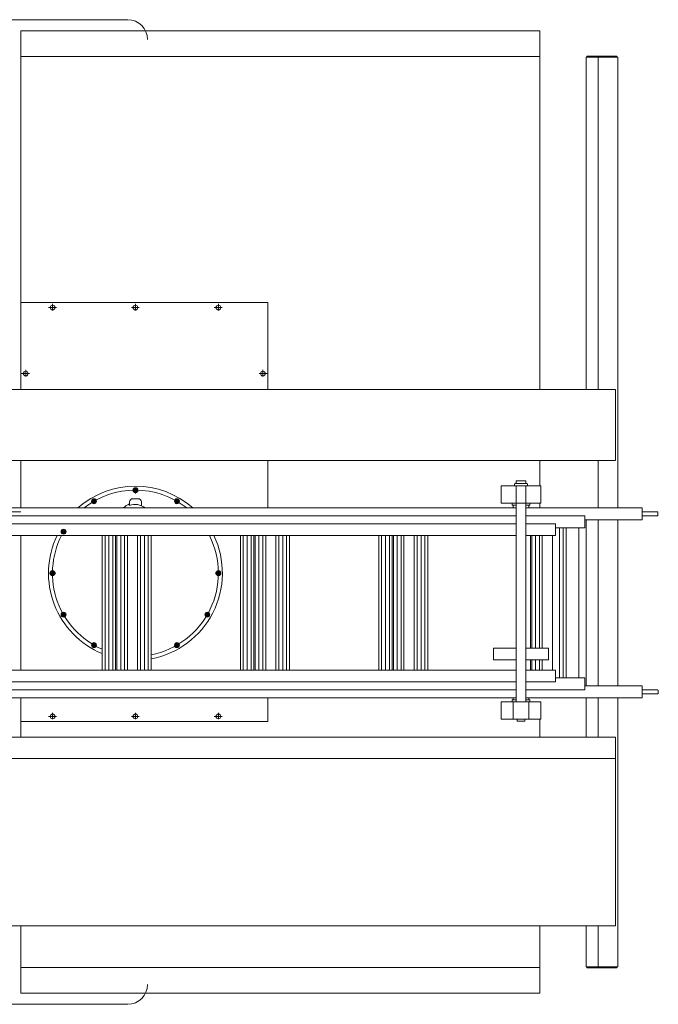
# Model space of a CAD drawing. Header units: metres. Extents: x -167 to 338, y -186 to 508.
# Tile 279 of 279: x 75.61 to 77.24, y 505.64 to 508.15. Entities that reach past the tile are written whole.
import ezdxf

# ---------------------------------------------------------------- set-up
doc = ezdxf.new("R2010")
doc.units = ezdxf.units.M
doc.header["$MEASUREMENT"] = 0

msp = doc.modelspace()

# ---------------------------------------------------------------- linework, layer by layer
at = {"color": 7, "linetype": 'Continuous', "lineweight": 13}
for p, q in [((74.8446, 508.1545), (75.883, 508.1545)), ((75.6103, 508.1263), (75.6103, 507.2119)), ((75.6103, 508.1263), (76.934, 508.1263)), ((76.934, 508.1263), (76.934, 507.2119)), ((75.6103, 508.0608), (76.934, 508.0608)), ((77.0524, 507.2119), (77.0524, 508.0587)), ((77.0524, 508.0587), (77.1331, 508.0587)), ((77.0544, 508.0618), (77.1311, 508.0618)), ((77.0544, 508.0587), (77.0544, 508.0618)), ((77.0544, 508.0587), (77.0847, 508.0587)), ((77.0827, 507.2119), (77.0827, 508.0587)), ((77.0847, 508.0587), (77.1311, 508.0587)), ((77.1311, 508.0587), (77.1311, 508.0618)), ((77.1331, 506.9098), (77.1331, 508.0587)), ((75.6103, 507.2119), (75.6103, 507.4332)), ((75.6103, 507.2119), (75.6103, 507.4332)), ((75.6103, 507.4332), (76.2404, 507.4332)), ((76.2404, 507.2119), (76.2404, 507.4332)), ((75.6807, 507.4206), (75.7011, 507.4206)), ((75.6913, 507.4135), (75.6913, 507.4301)), ((75.8921, 507.4206), (75.9125, 507.4206)), ((75.9026, 507.4135), (75.9026, 507.4301)), ((76.1038, 507.4206), (76.1242, 507.4206)), ((76.1144, 507.4135), (76.1144, 507.4301)), ((77.0524, 507.2809), (77.0524, 507.3515)), ((75.6229, 507.245), (75.6229, 507.2617)), ((76.2278, 507.245), (76.2278, 507.2617)), ((75.6123, 507.2522), (75.6327, 507.2522)), ((76.2383, 507.2522), (76.2179, 507.2522)), ((77.1275, 507.2119), (72.9001, 507.2119)), ((77.1275, 507.2119), (77.1275, 507.0304)), ((77.1275, 507.0304), (72.9001, 507.0304)), ((75.6103, 506.9098), (75.6103, 507.0304)), ((75.6103, 507.0304), (75.6103, 506.9098)), ((75.6103, 506.9098), (75.6103, 507.0304)), ((76.2404, 506.9098), (76.2404, 507.0304)), ((76.934, 507.0304), (76.934, 506.9659)), ((76.934, 507.0304), (76.934, 506.9659)), ((77.0827, 506.9098), (77.0827, 507.0304)), ((75.8976, 506.958), (75.9026, 506.9609)), ((75.8976, 506.9551), (75.8976, 506.958)), ((75.8976, 506.9551), (75.8976, 506.9522)), ((75.9026, 506.9492), (75.9026, 506.9611)), ((75.9026, 506.9609), (75.9077, 506.958)), ((75.9026, 506.9467), (75.9026, 506.9586)), ((75.9077, 506.958), (75.9077, 506.9551)), ((75.9077, 506.9522), (75.9077, 506.9551)), ((76.8358, 506.9659), (76.8358, 506.9215)), ((76.866, 506.9659), (76.8358, 506.9659)), ((76.866, 506.9659), (76.9063, 506.9659)), ((76.8696, 506.9659), (76.8696, 506.9703)), ((76.8862, 506.9718), (76.8711, 506.9718)), ((76.9013, 506.9659), (76.8711, 506.9659)), ((76.8736, 506.9256), (76.8736, 506.9659)), ((76.8741, 506.9788), (76.8983, 506.9788)), ((76.8741, 506.9718), (76.8741, 506.9788)), ((76.9013, 506.9718), (76.8862, 506.9718)), ((76.8983, 506.9788), (76.8983, 506.9718)), ((76.8988, 506.9256), (76.8988, 506.9659)), ((76.9028, 506.9659), (76.9028, 506.9703)), ((76.9366, 506.9659), (76.9063, 506.9659)), ((76.9366, 506.9659), (76.9366, 506.9215)), ((75.791, 506.9268), (75.7939, 506.9318)), ((75.7998, 506.9216), (75.7938, 506.9319)), ((75.7939, 506.9318), (75.7997, 506.9318)), ((75.7997, 506.9318), (75.8012, 506.9293)), ((75.8026, 506.9268), (75.8012, 506.9293)), ((75.9097, 506.9332), (75.8956, 506.9332)), ((75.8976, 506.9522), (75.9026, 506.9493)), ((75.9026, 506.9493), (75.9077, 506.9522)), ((76.0041, 506.9293), (76.0027, 506.9268)), ((76.0041, 506.9293), (76.0056, 506.9318)), ((76.0055, 506.9216), (76.0115, 506.9319)), ((76.0056, 506.9318), (76.0114, 506.9318)), ((76.0114, 506.9318), (76.0143, 506.9268)), ((75.899, 506.9098), (73.5064, 506.9098)), ((75.7924, 506.9242), (75.791, 506.9268)), ((75.7924, 506.9242), (75.7939, 506.9217)), ((75.7939, 506.9217), (75.7997, 506.9217)), ((75.7997, 506.9217), (75.8026, 506.9268)), ((75.8875, 506.9156), (75.8875, 506.9251)), ((76.8736, 506.9098), (75.899, 506.9098)), ((75.9178, 506.9156), (75.9178, 506.9251)), ((76.0027, 506.9268), (76.0056, 506.9217)), ((76.0056, 506.9217), (76.0114, 506.9217)), ((76.0114, 506.9217), (76.0129, 506.9242)), ((76.0143, 506.9268), (76.0129, 506.9242)), ((76.8358, 506.9215), (76.8988, 506.9215)), ((76.8635, 506.9215), (76.8635, 506.9165)), ((76.8736, 506.9165), (76.8635, 506.9165)), ((76.866, 506.9165), (76.866, 506.9098)), ((76.8736, 506.9256), (76.8736, 506.4154)), ((76.8988, 506.9256), (76.8988, 506.4154)), ((76.9366, 506.9215), (76.8988, 506.9215)), ((76.9089, 506.9165), (76.8988, 506.9165)), ((77.0524, 506.9098), (76.8988, 506.9098)), ((76.9063, 506.9165), (76.9063, 506.9098)), ((76.9089, 506.9215), (76.9089, 506.9165)), ((76.934, 506.9215), (76.934, 506.9098)), ((77.0524, 506.9094), (77.0524, 506.9098)), ((77.1956, 506.9098), (77.0524, 506.9098)), ((77.1956, 506.8795), (77.1956, 506.9098)), ((75.9082, 506.8896), (73.5064, 506.8896)), ((75.6103, 506.8994), (75.5815, 506.8994)), ((76.8736, 506.8896), (75.9067, 506.8896)), ((77.0494, 506.8896), (76.8988, 506.8896)), ((77.0494, 506.8896), (77.0494, 506.8694)), ((77.0494, 506.8896), (77.0494, 506.8594)), ((77.0494, 506.8795), (77.1956, 506.8795)), ((77.0524, 506.4561), (77.0524, 506.8795)), ((77.0827, 506.4561), (77.0827, 506.8795)), ((77.1331, 506.8795), (77.1331, 506.4561)), ((77.2357, 506.8994), (77.1956, 506.8994)), ((77.2357, 506.8893), (77.1956, 506.8893)), ((77.2357, 506.8893), (77.2357, 506.8994)), ((75.9125, 506.8694), (75.5851, 506.8694)), ((75.7143, 506.8522), (75.7193, 506.8551)), ((75.7193, 506.8551), (75.7218, 506.8536)), ((75.7243, 506.8522), (75.7218, 506.8536)), ((76.8736, 506.8694), (75.9125, 506.8694)), ((76.9738, 506.8694), (76.8988, 506.8694)), ((76.9738, 506.8694), (76.9738, 506.8392)), ((77.0494, 506.8594), (76.9738, 506.8594)), ((76.984, 506.8594), (76.984, 506.4763)), ((76.994, 506.8594), (76.994, 506.4763)), ((77.0011, 506.8594), (77.0011, 506.4763)), ((77.0341, 506.8594), (77.0341, 506.4763)), ((75.9191, 506.8392), (73.5064, 506.8392)), ((75.6103, 506.4964), (75.6103, 506.8392)), ((75.6103, 506.8392), (75.6103, 506.4964)), ((75.6103, 506.4964), (75.6103, 506.8392)), ((75.7244, 506.8463), (75.7141, 506.8522)), ((75.7143, 506.8464), (75.7143, 506.8522)), ((75.7168, 506.8449), (75.7143, 506.8464)), ((75.7168, 506.8449), (75.7193, 506.8434)), ((75.7193, 506.8434), (75.7243, 506.8464)), ((75.7243, 506.8464), (75.7243, 506.8522)), ((75.8175, 506.8392), (75.8175, 506.7983)), ((75.8175, 506.8392), (75.8175, 506.4964)), ((75.825, 506.8392), (75.825, 506.4964)), ((75.8346, 506.4964), (75.8346, 506.8392)), ((75.8447, 506.8392), (75.8447, 506.4964)), ((75.8518, 506.8392), (75.8518, 506.4964)), ((75.8552, 506.8392), (75.8552, 506.4964)), ((75.8649, 506.4964), (75.8649, 506.8392)), ((75.8749, 506.8392), (75.8749, 506.4964)), ((75.882, 506.8392), (75.882, 506.4964)), ((75.9082, 506.8392), (75.9082, 506.4964)), ((75.9157, 506.8392), (75.9157, 506.4964)), ((76.8736, 506.8392), (75.9191, 506.8392)), ((75.9254, 506.8392), (75.9254, 506.7976)), ((75.9254, 506.8392), (75.9254, 506.4964)), ((75.9354, 506.8392), (75.9354, 506.4964)), ((75.9354, 506.8392), (75.9354, 506.4964)), ((75.9425, 506.8392), (75.9425, 506.4964)), ((75.9425, 506.8392), (75.9425, 506.4964)), ((76.1703, 506.8392), (76.1703, 506.4964)), ((76.1778, 506.8392), (76.1778, 506.4964)), ((76.1875, 506.4964), (76.1875, 506.8392)), ((76.1976, 506.8392), (76.1976, 506.4964)), ((76.2046, 506.8392), (76.2046, 506.4964)), ((76.2081, 506.8392), (76.2081, 506.4964)), ((76.2177, 506.4964), (76.2177, 506.8392)), ((76.2278, 506.8392), (76.2278, 506.4964)), ((76.2349, 506.8392), (76.2349, 506.4964)), ((76.2611, 506.8392), (76.2611, 506.4964)), ((76.2685, 506.8392), (76.2685, 506.4964)), ((76.2783, 506.8392), (76.2783, 506.4964)), ((76.2883, 506.8392), (76.2883, 506.4964)), ((76.2954, 506.8392), (76.2954, 506.4964)), ((76.5232, 506.8392), (76.5232, 506.4964)), ((76.5307, 506.8392), (76.5307, 506.4964)), ((76.5403, 506.4964), (76.5403, 506.8392)), ((76.5504, 506.8392), (76.5504, 506.4964)), ((76.5575, 506.8392), (76.5575, 506.4964)), ((76.5609, 506.8392), (76.5609, 506.4964)), ((76.5706, 506.4964), (76.5706, 506.8392)), ((76.5807, 506.8392), (76.5807, 506.4964)), ((76.5877, 506.8392), (76.5877, 506.4964)), ((76.6139, 506.8392), (76.6139, 506.4964)), ((76.6214, 506.8392), (76.6214, 506.4964)), ((76.6311, 506.8392), (76.6311, 506.4964)), ((76.6411, 506.8392), (76.6411, 506.4964)), ((76.6482, 506.8392), (76.6482, 506.4964)), ((76.9738, 506.8392), (76.8988, 506.8392)), ((76.9103, 506.8392), (76.9103, 506.5525)), ((76.9138, 506.8392), (76.9138, 506.5525)), ((76.9234, 506.5525), (76.9234, 506.8392)), ((76.9335, 506.8392), (76.9335, 506.5525)), ((76.9406, 506.8392), (76.9406, 506.5525)), ((76.9668, 506.8392), (76.9668, 506.4964)), ((75.6974, 506.7434), (75.6844, 506.7434)), ((75.6969, 506.7434), (75.685, 506.7434)), ((75.6851, 506.7434), (75.688, 506.7485)), ((75.688, 506.7384), (75.6851, 506.7434)), ((75.6994, 506.7434), (75.6875, 506.7434)), ((75.688, 506.7485), (75.6909, 506.7485)), ((75.6909, 506.7384), (75.688, 506.7384)), ((75.6909, 506.7374), (75.6909, 506.7495)), ((75.6938, 506.7485), (75.6909, 506.7485)), ((75.6909, 506.7384), (75.6938, 506.7384)), ((75.6968, 506.7434), (75.6938, 506.7485)), ((75.6938, 506.7384), (75.6968, 506.7434)), ((76.1059, 506.7434), (76.1178, 506.7434)), ((76.1084, 506.7434), (76.1203, 506.7434)), ((76.1114, 506.7485), (76.1085, 506.7434)), ((76.1085, 506.7434), (76.1114, 506.7384)), ((76.1144, 506.7485), (76.1114, 506.7485)), ((76.1114, 506.7384), (76.1144, 506.7384)), ((76.1144, 506.7485), (76.1173, 506.7485)), ((76.1173, 506.7384), (76.1144, 506.7384)), ((76.1173, 506.7485), (76.1202, 506.7434)), ((76.1202, 506.7434), (76.1173, 506.7384)), ((75.7244, 506.6405), (75.7141, 506.6346)), ((75.7143, 506.6405), (75.7168, 506.6419)), ((75.7143, 506.6346), (75.7143, 506.6405)), ((75.7193, 506.6317), (75.7143, 506.6346)), ((75.7193, 506.6434), (75.7168, 506.6419)), ((75.7243, 506.6405), (75.7193, 506.6434)), ((75.7218, 506.6332), (75.7193, 506.6317)), ((75.7218, 506.6332), (75.7243, 506.6346)), ((75.7243, 506.6346), (75.7243, 506.6405)), ((76.0808, 506.6405), (76.0911, 506.6346)), ((76.086, 506.6434), (76.0809, 506.6405)), ((76.0809, 506.6405), (76.0809, 506.6346)), ((76.0809, 506.6346), (76.0835, 506.6332)), ((76.086, 506.6317), (76.0835, 506.6332)), ((76.0885, 506.6419), (76.086, 506.6434)), ((76.091, 506.6346), (76.086, 506.6317)), ((76.0885, 506.6419), (76.091, 506.6405)), ((76.091, 506.6405), (76.091, 506.6346)), ((77.0524, 506.5868), (77.0524, 506.4561)), ((77.0827, 506.5868), (77.0827, 506.4561)), ((75.791, 506.5601), (75.7924, 506.5626)), ((75.7939, 506.555), (75.791, 506.5601)), ((75.7939, 506.5651), (75.7924, 506.5626)), ((75.7998, 506.5652), (75.7938, 506.5549)), ((75.7997, 506.5651), (75.7939, 506.5651)), ((75.7997, 506.555), (75.7939, 506.555)), ((75.8026, 506.5601), (75.7997, 506.5651)), ((75.8012, 506.5575), (75.7997, 506.555)), ((75.8012, 506.5575), (75.8026, 506.5601)), ((76.0056, 506.5651), (76.0027, 506.5601)), ((76.0027, 506.5601), (76.0041, 506.5575)), ((76.0056, 506.555), (76.0041, 506.5575)), ((76.0055, 506.5652), (76.0115, 506.5549)), ((76.0114, 506.5651), (76.0056, 506.5651)), ((76.0114, 506.555), (76.0056, 506.555)), ((76.0129, 506.5626), (76.0114, 506.5651)), ((76.0143, 506.5601), (76.0114, 506.555)), ((76.0129, 506.5626), (76.0143, 506.5601)), ((76.2278, 506.5393), (76.2278, 506.556)), ((76.8157, 506.5525), (76.8736, 506.5525)), ((76.8157, 506.5525), (76.8157, 506.5223)), ((76.9567, 506.5525), (76.8988, 506.5525)), ((76.9567, 506.5525), (76.9567, 506.5223)), ((75.8175, 506.5463), (75.8175, 506.4964)), ((75.9254, 506.5469), (75.9254, 506.4964)), ((76.8157, 506.5223), (76.8736, 506.5223)), ((76.9567, 506.5223), (76.8988, 506.5223)), ((76.9103, 506.5223), (76.9103, 506.4964)), ((76.9138, 506.5223), (76.9138, 506.4964)), ((76.9234, 506.4964), (76.9234, 506.5223)), ((76.9335, 506.5223), (76.9335, 506.4964)), ((76.9406, 506.5223), (76.9406, 506.4964)), ((77.0524, 506.5178), (77.0524, 506.4561)), ((75.9254, 506.4964), (73.5064, 506.4964)), ((76.8736, 506.4964), (75.9174, 506.4964)), ((76.9738, 506.4964), (76.8988, 506.4964)), ((76.9738, 506.4662), (76.9738, 506.4964)), ((76.9738, 506.4964), (76.9738, 506.4662)), ((76.9738, 506.4662), (76.9738, 506.4964)), ((75.9101, 506.4662), (73.5064, 506.4662)), ((76.8736, 506.4662), (75.9101, 506.4662)), ((76.1547, 506.4662), (76.0273, 506.4662)), ((76.9738, 506.4662), (76.8988, 506.4662)), ((77.0494, 506.4763), (76.9738, 506.4763)), ((77.0494, 506.4662), (77.0494, 506.4763)), ((77.0494, 506.446), (77.0494, 506.4662)), ((77.0494, 506.4561), (77.1956, 506.4561)), ((77.1956, 506.4259), (77.1956, 506.4561)), ((77.1956, 506.4561), (77.1956, 506.4259)), ((75.9082, 506.446), (73.5064, 506.446)), ((76.8736, 506.446), (75.9036, 506.446)), ((77.0494, 506.446), (76.8988, 506.446)), ((77.2357, 506.4464), (77.1956, 506.4464)), ((77.2357, 506.4356), (77.1956, 506.4356)), ((77.2365, 506.4454), (77.2365, 506.4356)), ((73.5064, 506.4259), (75.8484, 506.4259)), ((75.8945, 506.4259), (73.5064, 506.4259)), ((75.6103, 506.3655), (75.6103, 506.4259)), ((75.6103, 506.4259), (75.6103, 506.325)), ((75.6103, 506.3655), (75.6103, 506.4259)), ((76.8736, 506.4259), (75.8945, 506.4259)), ((75.8945, 506.4259), (76.8736, 506.4259)), ((76.2404, 506.3655), (76.2404, 506.4259)), ((76.8358, 506.4154), (76.8358, 506.3711)), ((76.8988, 506.4154), (76.8358, 506.4154)), ((76.8635, 506.4154), (76.8635, 506.4205)), ((76.8736, 506.4205), (76.8635, 506.4205)), ((76.866, 506.4259), (76.866, 506.4205)), ((76.866, 506.4154), (76.866, 506.4114)), ((76.866, 506.4114), (76.866, 506.3711)), ((77.1956, 506.4259), (76.8988, 506.4259)), ((76.8988, 506.4259), (77.1956, 506.4259)), ((76.9089, 506.4205), (76.8988, 506.4205)), ((76.9366, 506.4154), (76.8988, 506.4154)), ((76.9063, 506.4259), (76.9063, 506.4205)), ((76.9063, 506.4154), (76.9063, 506.4114)), ((76.9063, 506.4114), (76.9063, 506.3711)), ((76.9089, 506.4154), (76.9089, 506.4205)), ((76.9366, 506.4154), (76.9366, 506.3711)), ((77.0524, 506.325), (77.0524, 506.4259)), ((77.0524, 506.4259), (77.0524, 506.325)), ((77.0827, 506.325), (77.0827, 506.4259)), ((77.0827, 506.4259), (77.0827, 506.325)), ((77.1331, 506.4259), (77.1331, 505.74)), ((75.6807, 506.3782), (75.7011, 506.3782)), ((75.6913, 506.371), (75.6913, 506.3876)), ((75.8921, 506.3782), (75.9125, 506.3782)), ((75.9026, 506.371), (75.9026, 506.3876)), ((76.1038, 506.3782), (76.1242, 506.3782)), ((76.1144, 506.371), (76.1144, 506.3876)), ((75.6103, 506.3655), (76.2404, 506.3655)), ((76.8358, 506.3711), (76.866, 506.3711)), ((76.9063, 506.3711), (76.866, 506.3711)), ((76.8761, 506.3711), (76.8761, 506.366)), ((76.8963, 506.366), (76.8761, 506.366)), ((76.8963, 506.3711), (76.8963, 506.366)), ((76.9366, 506.3711), (76.9063, 506.3711)), ((76.934, 506.3711), (76.934, 506.325)), ((77.1275, 506.325), (72.9001, 506.325)), ((77.1275, 506.325), (77.1275, 505.8445)), ((77.1275, 506.2706), (72.9001, 506.2706)), ((77.1275, 505.8445), (72.9001, 505.8445)), ((75.6103, 505.8445), (75.6103, 505.6724)), ((76.934, 505.8445), (76.934, 505.6724)), ((77.0524, 505.74), (77.0524, 505.8445)), ((77.0524, 505.8445), (77.0524, 505.74)), ((77.0827, 505.74), (77.0827, 505.8445)), ((77.0827, 505.8445), (77.0827, 505.74)), ((76.934, 505.738), (75.6103, 505.738)), ((77.0524, 505.74), (77.1331, 505.74)), ((77.0524, 505.74), (77.1331, 505.74)), ((77.0544, 505.74), (77.0544, 505.737)), ((77.0544, 505.74), (77.0551, 505.74)), ((77.0544, 505.74), (77.0847, 505.74)), ((77.0544, 505.74), (77.0544, 505.737)), ((77.0544, 505.737), (77.1311, 505.737)), ((77.0544, 505.737), (77.1311, 505.737)), ((77.0847, 505.74), (77.1311, 505.74)), ((77.0847, 505.74), (77.1311, 505.74)), ((77.1311, 505.74), (77.1311, 505.737)), ((77.1311, 505.74), (77.1311, 505.737)), ((75.6103, 505.6724), (76.934, 505.6724)), ((74.8446, 505.6442), (75.883, 505.6442))]:
    msp.add_line(p, q, dxfattribs=at)
for centre, radius in [((75.6913, 507.4206), 0.00605), ((75.9026, 507.4206), 0.00605), ((76.1144, 507.4206), 0.00605), ((75.6229, 507.2522), 0.00605), ((76.2278, 507.2522), 0.00605), ((75.9026, 506.9551), 0.0063), ((75.9026, 506.9551), 0.00302), ((75.7968, 506.9268), 0.0063), ((75.7968, 506.9268), 0.00302), ((76.0085, 506.9268), 0.0063), ((76.0085, 506.9268), 0.00302), ((75.7193, 506.8493), 0.0063), ((75.7193, 506.8493), 0.00302), ((75.6909, 506.7434), 0.0063), ((75.6909, 506.7434), 0.00302), ((76.1144, 506.7434), 0.0063), ((76.1144, 506.7434), 0.00302), ((75.7193, 506.6376), 0.0063), ((75.7193, 506.6376), 0.00302), ((76.086, 506.6376), 0.0063), ((76.086, 506.6376), 0.00302), ((75.7968, 506.5601), 0.0063), ((75.7968, 506.5601), 0.00302), ((76.0085, 506.5601), 0.0063), ((76.0085, 506.5601), 0.00302), ((75.6913, 506.3782), 0.00605), ((75.9026, 506.3782), 0.00605), ((76.1144, 506.3782), 0.00605)]:
    msp.add_circle(centre, radius, dxfattribs=at)
for centre, radius, start, end in [((75.883, 508.1041), 0.0504, 0, 90), ((75.9026, 506.7434), 0.2218, 48.5962, 131.4038), ((75.9026, 506.7434), 0.2117, 51.7933, 128.2067), ((75.9026, 506.9551), 0.00479, 167.8468, 227.8468), ((75.9026, 506.9551), 0.00479, 132.1532, 167.8468), ((75.9026, 506.9551), 0.00479, 47.8468, 132.1532), ((75.9026, 506.9551), 0.00248, 90, 0), ((75.9026, 506.9551), 0.00479, 347.8468, 47.8468), ((75.9026, 506.9551), 0.00479, 312.1532, 347.8468), ((76.8711, 506.9703), 0.00151, 90, 180), ((76.9013, 506.9703), 0.00151, 0, 90), ((75.7968, 506.9268), 0.00479, 77.8468, 162.1532), ((75.7968, 506.9268), 0.00248, 120, 30), ((75.7968, 506.9268), 0.00479, 17.8468, 77.8468), ((75.8956, 506.9251), 0.00807, 90, 180), ((75.9026, 506.9551), 0.00479, 227.8468, 312.1532), ((75.9097, 506.9251), 0.00807, 0, 90), ((76.0085, 506.9268), 0.00479, 137.8468, 197.8468), ((76.0085, 506.9268), 0.00479, 102.1532, 137.8468), ((76.0085, 506.9268), 0.00248, 60, 330), ((76.0085, 506.9268), 0.00479, 17.8468, 102.1532), ((75.7968, 506.9268), 0.00479, 162.1532, 197.8468), ((75.7968, 506.9268), 0.00479, 197.8468, 257.8468), ((75.7968, 506.9268), 0.00479, 257.8468, 342.1532), ((75.7968, 506.9268), 0.00479, 342.1532, 17.8468), ((75.9026, 506.8798), 0.0428, 110.6673, 135.6362), ((75.9026, 506.8798), 0.0388, 50.521, 112.9303), ((76.0085, 506.9268), 0.00479, 197.8468, 282.1532), ((76.0085, 506.9268), 0.00479, 282.1532, 317.8468), ((76.0085, 506.9268), 0.00479, 317.8468, 17.8468), ((75.7193, 506.8493), 0.00479, 107.8468, 192.1532), ((75.7193, 506.8493), 0.00479, 47.8468, 107.8468), ((75.9026, 506.7434), 0.2218, 154.4127, 247.4228), ((75.9026, 506.7434), 0.2117, 153.0989, 246.2835), ((75.7193, 506.8493), 0.00479, 192.1532, 227.8468), ((75.7193, 506.8493), 0.00479, 227.8468, 287.8468), ((75.7193, 506.8493), 0.00248, 150, 60), ((75.7193, 506.8493), 0.00479, 287.8468, 12.1532), ((75.7193, 506.8493), 0.00479, 12.1532, 47.8468), ((75.9026, 506.7434), 0.2117, 280.8516, 26.9011), ((75.9026, 506.7434), 0.2218, 280.3528, 25.5873), ((75.6909, 506.7434), 0.00479, 137.8468, 222.1532), ((75.6909, 506.7434), 0.00479, 77.8468, 137.8468), ((75.6909, 506.7434), 0.00479, 222.1532, 257.8468), ((75.6909, 506.7434), 0.00248, 180, 90), ((75.6909, 506.7434), 0.00479, 257.8468, 317.8468), ((75.6909, 506.7434), 0.00479, 42.1532, 77.8468), ((75.6909, 506.7434), 0.00479, 317.8468, 42.1532), ((76.1144, 506.7434), 0.00479, 137.8468, 222.1532), ((76.1144, 506.7434), 0.00479, 77.8468, 137.8468), ((76.1144, 506.7434), 0.00479, 222.1532, 257.8468), ((76.1144, 506.7434), 0.00248, 0, 270), ((76.1144, 506.7434), 0.00479, 257.8468, 317.8468), ((76.1144, 506.7434), 0.00479, 42.1532, 77.8468), ((76.1144, 506.7434), 0.00479, 317.8468, 42.1532), ((75.7193, 506.6376), 0.00479, 167.8468, 252.1532), ((75.7193, 506.6376), 0.00479, 107.8468, 167.8468), ((75.7193, 506.6376), 0.00248, 210, 120), ((75.7193, 506.6376), 0.00479, 72.1532, 107.8468), ((75.7193, 506.6376), 0.00479, 252.1532, 287.8468), ((75.7193, 506.6376), 0.00479, 347.8468, 72.1532), ((75.7193, 506.6376), 0.00479, 287.8468, 347.8468), ((76.086, 506.6376), 0.00479, 107.8468, 192.1532), ((76.086, 506.6376), 0.00479, 192.1532, 227.8468), ((76.086, 506.6376), 0.00479, 227.8468, 287.8468), ((76.086, 506.6376), 0.00248, 330, 240), ((76.086, 506.6376), 0.00479, 47.8468, 107.8468), ((76.086, 506.6376), 0.00479, 287.8468, 12.1532), ((76.086, 506.6376), 0.00479, 12.1532, 47.8468), ((75.7968, 506.5601), 0.00479, 137.8468, 197.8468), ((75.7968, 506.5601), 0.00479, 197.8468, 282.1532), ((75.7968, 506.5601), 0.00479, 102.1532, 137.8468), ((75.7968, 506.5601), 0.00248, 240, 150), ((75.7968, 506.5601), 0.00479, 17.8468, 102.1532), ((75.7968, 506.5601), 0.00479, 282.1532, 317.8468), ((75.7968, 506.5601), 0.00479, 317.8468, 17.8468), ((76.0085, 506.5601), 0.00479, 162.1532, 197.8468), ((76.0085, 506.5601), 0.00479, 77.8468, 162.1532), ((76.0085, 506.5601), 0.00479, 197.8468, 257.8468), ((76.0085, 506.5601), 0.00248, 300, 210), ((76.0085, 506.5601), 0.00479, 257.8468, 342.1532), ((76.0085, 506.5601), 0.00479, 17.8468, 77.8468), ((76.0085, 506.5601), 0.00479, 342.1532, 17.8468), ((75.883, 505.6946), 0.0504, 270, 0)]:
    msp.add_arc(centre, radius, start, end, dxfattribs=at)

doc.saveas('drawing.dxf')
